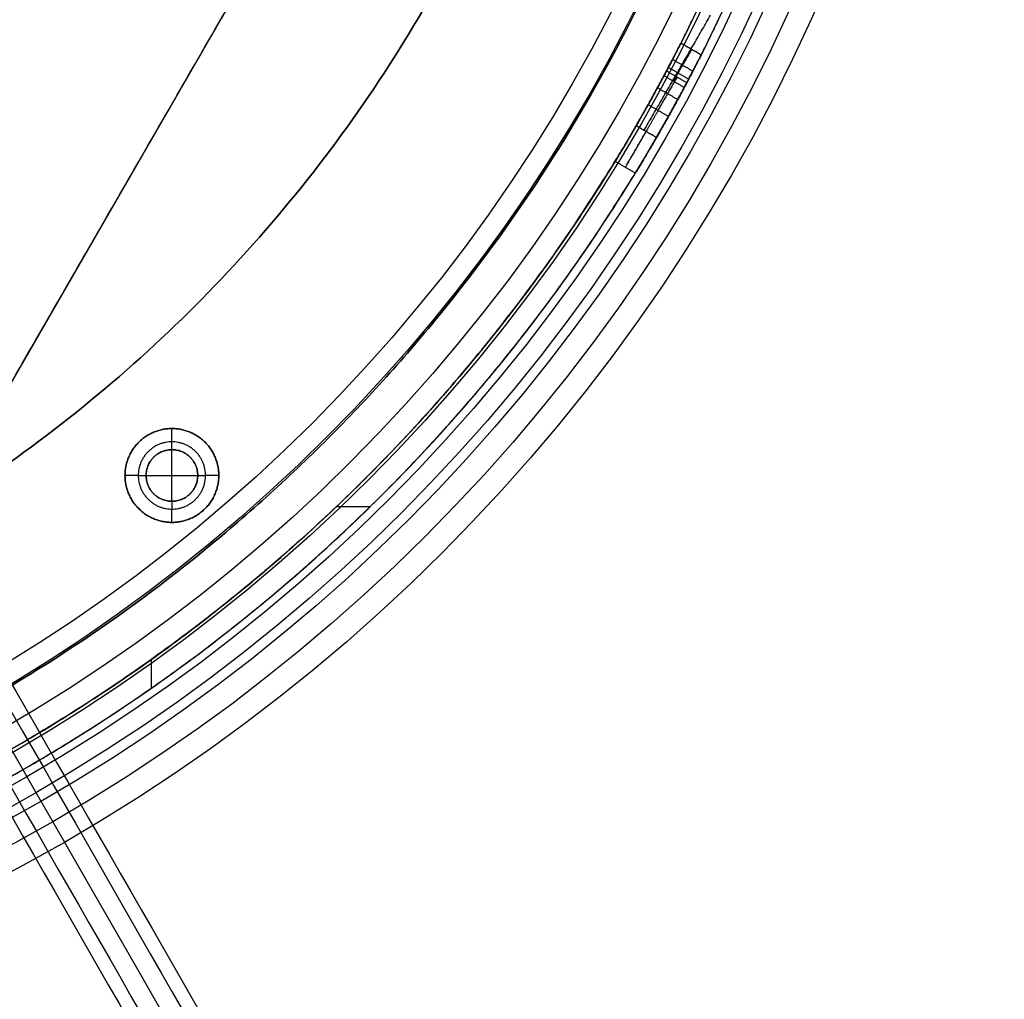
# Model space of a CAD drawing. Header units: millimetres. Extents: x -657 to 864, y -831 to 851.
# Tile 479 of 656: x 312 to 364, y -92 to -40. Entities that reach past the tile are written whole.
import ezdxf

# ---------------------------------------------------------------- set-up
doc = ezdxf.new("R2010")
doc.units = ezdxf.units.MM
doc.layers.add('Default', color=7, linetype='Continuous', true_color=0x000000)

# ---------------------------------------------------------------- blocks, each defined once
blk = doc.blocks.new('LED_DRIVER_CE')
at = {"layer": 'Default'}
blk.add_line((14, -22.5, 64.5), (14, -22.5, -52.5), dxfattribs=at)
for points in [[(0, 22.5, -52.5), (0, 22.5, 6), (0, 22.5, 64.5)], [(0, -22.5, 64.5), (0, -22.5, 6), (0, -22.5, -52.5)], [(28, -22.5, 39.5), (28, -22.5), (28, -22.5, -39.5)]]:
    blk.add_open_spline(points, degree=2, dxfattribs=at)

msp = doc.modelspace()

# ---------------------------------------------------------------- linework, layer by layer
at = {"layer": 'Default', "color": 18, "true_color": 0x000000}
for centre, radius in [((267.302, -0.985, 786.549), 95), ((267.302, -0.985, 786.679), 93.757), ((267.302, -0.985, 786.81), 92.514), ((267.302, -0.985, 757.914), 91.99), ((267.302, -0.985, 772.657), 91.026), ((267.302, -0.985, 758.504), 89.539), ((267.302, -0.985, 755.319), 88.205), ((267.302, -0.985, 751.107), 86.395), ((267.302, -0.985, 753.396), 85.337)]:
    msp.add_circle(centre, radius, dxfattribs=at)
at = {"layer": 'Default'}
for points, weights, knots in [([(176.696, -0.985, 781.549), (176.696, -91.592, 781.549), (267.302, -91.592, 781.549), (357.909, -91.592, 781.549), (357.909, -0.985, 781.549)], [1, 0.707106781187, 1, 0.707106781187, 1], [329.867229, 329.867229, 329.867229, 494.800843, 494.800843, 659.734457, 659.734457, 659.734457]), ([(356.674, -0.985, 781.549), (356.674, -90.357, 781.549), (267.302, -90.357, 781.549), (177.931, -90.357, 781.549), (177.931, -0.985, 781.549)], [1, 0.707106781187, 1, 0.707106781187, 1], [0, 0, 0, 170.431401, 170.431401, 340.862803, 340.862803, 340.862803]), ([(180.814, -0.985, 786.549), (180.814, -87.474, 786.549), (267.302, -87.474, 786.549), (353.791, -87.474, 786.549), (353.791, -0.985, 786.549)], [1, 0.707106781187, 1, 0.707106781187, 1], [0, 0, 0, 164.933614, 164.933614, 329.867229, 329.867229, 329.867229]), ([(353.791, -0.985, 785.049), (353.791, -87.474, 785.049), (267.302, -87.474, 785.049), (180.814, -87.474, 785.049), (180.814, -0.985, 785.049)], [1, 0.707106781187, 1, 0.707106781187, 1], [0, 0, 0, 164.933614, 164.933614, 329.867229, 329.867229, 329.867229]), ([(180.814, -0.985, 785.049), (180.814, -87.474, 785.049), (267.302, -87.474, 785.049), (353.791, -87.474, 785.049), (353.791, -0.985, 785.049)], [1, 0.707106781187, 1, 0.707106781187, 1], [329.867229, 329.867229, 329.867229, 494.800843, 494.800843, 659.734457, 659.734457, 659.734457]), ([(343.906, -0.985, 785.049), (343.906, -77.589, 785.049), (267.302, -77.589, 785.049), (190.698, -77.589, 785.049), (190.698, -0.985, 785.049)], [1, 0.707106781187, 1, 0.707106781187, 1], [-292.168117, -292.168117, -292.168117, -146.084058, -146.084058, 0, 0, 0]), ([(343.906, -0.985, 786.549), (343.906, -77.589, 786.549), (267.302, -77.589, 786.549), (190.698, -77.589, 786.549), (190.698, -0.985, 786.549)], [1, 0.707106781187, 1, 0.707106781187, 1], [0, 0, 0, 146.084058, 146.084058, 292.168117, 292.168117, 292.168117]), ([(190.698, -0.985, 785.799), (190.698, -77.589, 785.799), (267.302, -77.589, 785.799), (343.906, -77.589, 785.799), (343.906, -0.985, 785.799)], [1, 0.707106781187, 1, 0.707106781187, 1], [146.084058, 146.084058, 146.084058, 292.168117, 292.168117, 438.252175, 438.252175, 438.252175]), ([(345.858, -44.866, 769.899), (345.572, -45.361, 769.399), (345.22, -45.971, 769.399), (344.128, -47.861, 769.399), (344.128, -47.861, 772.049), (344.128, -47.861, 774.699), (345.22, -45.971, 774.699)], [0.859109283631, 0.882077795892, 1, 0.707106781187, 1, 0.707106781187, 1], [0.938376, 0.938376, 0.938376, 1.570796, 1.570796, 3.141593, 3.141593, 4.712389, 4.712389, 4.712389]), ([(317.778, -64.084, 785.049), (317.778, -61.613, 785.049), (320.249, -61.613, 785.049), (322.72, -61.613, 785.049), (322.72, -64.084, 785.049)], [1, 0.707106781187, 1, 0.707106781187, 1], [-9.424778, -9.424778, -9.424778, -4.712389, -4.712389, 0, 0, 0]), ([(322.72, -64.084, 778.549), (322.72, -61.613, 778.549), (320.249, -61.613, 778.549), (317.778, -61.613, 778.549), (317.778, -64.084, 778.549)], [1, 0.707106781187, 1, 0.707106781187, 1], [-9.424778, -9.424778, -9.424778, -4.712389, -4.712389, 0, 0, 0]), ([(317.778, -64.084, 781.799), (317.778, -61.613, 781.799), (320.249, -61.613, 781.799), (322.72, -61.613, 781.799), (322.72, -64.084, 781.799)], [1, 0.707106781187, 1, 0.707106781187, 1], [1.570796, 1.570796, 1.570796, 3.141593, 3.141593, 4.712389, 4.712389, 4.712389]), ([(322.02, -64.084, 778.549), (322.02, -62.313, 778.549), (320.249, -62.313, 778.549), (318.478, -62.313, 778.549), (318.478, -64.084, 778.549)], [1, 0.707106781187, 1, 0.707106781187, 1], [0, 0, 0, 3.377212, 3.377212, 6.754424, 6.754424, 6.754424]), ([(318.89, -64.084, 779.049), (318.89, -62.725, 779.049), (320.249, -62.725, 779.049), (321.608, -62.725, 779.049), (321.608, -64.084, 779.049)], [1, 0.707106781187, 1, 0.707106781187, 1], [0, 0, 0, 2.591814, 2.591814, 5.183628, 5.183628, 5.183628]), ([(321.608, -64.084, 785.049), (321.608, -62.725, 785.049), (320.249, -62.725, 785.049), (318.89, -62.725, 785.049), (318.89, -64.084, 785.049)], [1, 0.707106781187, 1, 0.707106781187, 1], [-5.183628, -5.183628, -5.183628, -2.591814, -2.591814, 0, 0, 0]), ([(318.89, -64.084, 782.049), (318.89, -62.725, 782.049), (320.249, -62.725, 782.049), (321.608, -62.725, 782.049), (321.608, -64.084, 782.049)], [1, 0.707106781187, 1, 0.707106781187, 1], [1.570796, 1.570796, 1.570796, 3.141593, 3.141593, 4.712389, 4.712389, 4.712389]), ([(322.72, -64.084, 785.049), (322.72, -66.555, 785.049), (320.249, -66.555, 785.049), (317.778, -66.555, 785.049), (317.778, -64.084, 785.049)], [1, 0.707106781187, 1, 0.707106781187, 1], [-9.424778, -9.424778, -9.424778, -4.712389, -4.712389, 0, 0, 0]), ([(317.778, -64.084, 778.549), (317.778, -66.555, 778.549), (320.249, -66.555, 778.549), (322.72, -66.555, 778.549), (322.72, -64.084, 778.549)], [1, 0.707106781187, 1, 0.707106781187, 1], [-9.424778, -9.424778, -9.424778, -4.712389, -4.712389, 0, 0, 0]), ([(322.72, -64.084, 781.799), (322.72, -66.555, 781.799), (320.249, -66.555, 781.799), (317.778, -66.555, 781.799), (317.778, -64.084, 781.799)], [1, 0.707106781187, 1, 0.707106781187, 1], [1.570796, 1.570796, 1.570796, 3.141593, 3.141593, 4.712389, 4.712389, 4.712389]), ([(318.478, -64.084, 778.549), (318.478, -65.855, 778.549), (320.249, -65.855, 778.549), (322.02, -65.855, 778.549), (322.02, -64.084, 778.549)], [1, 0.707106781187, 1, 0.707106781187, 1], [0, 0, 0, 3.377212, 3.377212, 6.754424, 6.754424, 6.754424]), ([(321.608, -64.084, 779.049), (321.608, -65.443, 779.049), (320.249, -65.443, 779.049), (318.89, -65.443, 779.049), (318.89, -64.084, 779.049)], [1, 0.707106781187, 1, 0.707106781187, 1], [0, 0, 0, 2.591814, 2.591814, 5.183628, 5.183628, 5.183628]), ([(318.89, -64.084, 785.049), (318.89, -65.443, 785.049), (320.249, -65.443, 785.049), (321.608, -65.443, 785.049), (321.608, -64.084, 785.049)], [1, 0.707106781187, 1, 0.707106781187, 1], [-5.183628, -5.183628, -5.183628, -2.591814, -2.591814, 0, 0, 0]), ([(321.608, -64.084, 782.049), (321.608, -65.443, 782.049), (320.249, -65.443, 782.049), (318.89, -65.443, 782.049), (318.89, -64.084, 782.049)], [1, 0.707106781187, 1, 0.707106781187, 1], [1.570796, 1.570796, 1.570796, 3.141593, 3.141593, 4.712389, 4.712389, 4.712389])]:
    msp.add_rational_spline(points, weights, degree=2, knots=knots, dxfattribs=at)
for points in [[(270.052, -3.748, 715.19), (270.052, -3.748, 708.957), (270.455, -4.451, 696.563), (272.383, -7.813, 678.556), (275.594, -13.412, 661.68), (279.962, -21.027, 646.17), (285.38, -30.474, 631.99), (294.006, -45.512, 614.524), (307.042, -68.234, 595.83), (325.05, -99.618, 578.192), (345.005, -134.387, 564.465), (366.146, -171.209, 554.278), (387.823, -208.952, 547.17), (409.527, -246.726, 542.711), (437.316, -295.063, 539.87), (464.01, -341.444, 540.955), (489.133, -385.021, 545.895), (506.167, -414.526, 551.041), (521.786, -441.532, 557.504), (535.928, -465.931, 565.064), (548.609, -487.748, 573.548), (559.836, -506.99, 582.849), (569.528, -523.51, 592.812), (577.587, -537.136, 603.302), (584.083, -547.994, 614.116), (589.168, -556.369, 625.077), (592.984, -562.519, 635.944), (595.721, -566.793, 646.526), (597.583, -569.555, 656.684), (598.758, -571.142, 666.322), (599.42, -571.87, 675.269), (599.701, -572.038, 682.168), (599.922, -572.07, 689.924), (600.107, -572.092, 697.124), (600.342, -572.11, 705.266), (600.542, -572.109, 710.319), (600.82, -572.087, 713.806), (601.107, -572.057, 716.076), (601.58, -572.002, 718.146), (602.485, -571.892, 719.945), (603.492, -571.806, 721.205), (604.319, -571.8, 721.915), (604.802, -571.864, 722.226), (604.987, -571.912, 722.32), (604.916, -571.929, 722.273), (604.558, -571.494, 722.22), (604.551, -571.112, 722.338), (604.561, -571.211, 722.319), (604.29, -571.784, 721.845), (603.747, -572.583, 720.704), (603.116, -573.393, 718.808), (602.684, -573.92, 716.598), (602.444, -574.218, 714.064), (602.29, -574.408, 711.014), (602.176, -574.549, 706.658), (602.096, -574.648, 700.626), (602.025, -574.736, 689.224), (601.995, -574.772, 668.322), (601.998, -574.768, 650.074), (601.998, -574.769, 638.614)], [(268.052, -5.748, 715.19), (268.052, -5.748, 708.989), (268.453, -6.448, 696.663), (270.37, -9.789, 678.767), (273.56, -15.353, 661.997), (277.901, -22.921, 646.581), (283.289, -32.316, 632.479), (291.873, -47.279, 615.099), (304.859, -69.916, 596.472), (322.82, -101.217, 578.879), (342.739, -135.921, 565.177), (363.85, -172.692, 555.004), (385.503, -210.394, 547.903), (407.188, -248.134, 543.449), (434.954, -296.43, 540.609), (461.625, -342.771, 541.694), (486.723, -386.304, 546.629), (503.739, -415.777, 551.77), (519.338, -442.75, 558.225), (533.46, -467.115, 565.774), (546.12, -488.894, 574.244), (557.323, -508.095, 583.525), (566.987, -524.568, 593.46), (575.014, -538.137, 603.908), (581.475, -548.94, 614.667), (586.528, -557.26, 625.558), (590.315, -563.365, 636.346), (593.031, -567.605, 646.844), (594.878, -570.346, 656.922), (596.045, -571.921, 666.489), (596.703, -572.645, 675.382), (596.983, -572.812, 682.249), (597.203, -572.844, 689.994), (597.388, -572.866, 697.191), (597.624, -572.884, 705.353), (597.825, -572.883, 710.45), (598.113, -572.86, 714.078), (598.42, -572.829, 716.523), (598.983, -572.764, 719.052), (600.185, -572.617, 721.462), (601.515, -572.503, 723.12), (602.619, -572.494, 724.072), (603.31, -572.585, 724.518), (603.617, -572.659, 724.679), (603.632, -572.744, 724.657), (603.217, -572.223, 724.6), (603.239, -571.927, 724.708), (603.193, -572.293, 724.555), (602.766, -573.163, 723.809), (602.033, -574.24, 722.254), (601.243, -575.254, 719.869), (600.729, -575.88, 717.21), (600.46, -576.215, 714.344), (600.301, -576.411, 711.167), (600.186, -576.553, 706.735), (600.105, -576.653, 700.665), (600.033, -576.741, 689.234), (600.004, -576.777, 668.323), (600.007, -576.774, 650.074), (600.007, -576.774, 638.614)], [(272.052, -5.748, 715.19), (272.052, -5.748, 709.075), (272.448, -6.438, 696.934), (274.333, -9.725, 679.333), (277.469, -15.194, 662.85), (281.738, -22.637, 647.687), (287.045, -31.889, 633.797), (295.515, -46.655, 616.644), (308.368, -69.06, 598.202), (326.202, -100.14, 580.729), (346.02, -134.669, 567.094), (367.052, -171.302, 556.958), (388.64, -208.892, 549.878), (410.27, -246.537, 545.435), (437.974, -294.724, 542.602), (464.579, -340.95, 543.684), (489.606, -384.362, 548.606), (506.569, -413.743, 553.731), (522.113, -440.62, 560.163), (536.176, -464.883, 567.681), (548.77, -486.551, 576.108), (559.9, -505.626, 585.329), (569.477, -521.951, 595.177), (577.402, -535.347, 605.494), (583.759, -545.974, 616.08), (588.71, -554.128, 626.756), (592.41, -560.092, 637.296), (595.059, -564.227, 647.537), (596.861, -566.901, 657.368), (598.002, -568.442, 666.721), (598.648, -569.153, 675.449), (598.924, -569.319, 682.225), (599.145, -569.35, 689.947), (599.33, -569.373, 697.155), (599.565, -569.391, 705.294), (599.765, -569.39, 710.352), (600.044, -569.367, 713.858), (600.334, -569.337, 716.153), (600.82, -569.281, 718.289), (601.775, -569.165, 720.199), (602.899, -569.068, 721.614), (603.922, -569.055, 722.51), (604.774, -569.151, 723.072), (605.384, -569.32, 723.394), (606.109, -569.613, 723.701), (607.015, -570.76, 723.82), (607.084, -571.846, 723.515), (606.868, -572.748, 723.029), (606.425, -573.595, 722.253), (605.799, -574.523, 720.915), (605.135, -575.371, 718.911), (604.697, -575.906, 716.661), (604.454, -576.208, 714.092), (604.299, -576.399, 711.03), (604.185, -576.54, 706.666), (604.105, -576.639, 700.63), (604.033, -576.727, 689.225), (604.004, -576.763, 668.322), (604.007, -576.76, 650.074), (604.007, -576.76, 638.614)], [(270.052, -7.748, 715.19), (270.052, -7.748, 709.107), (270.446, -8.434, 697.035), (272.319, -11.701, 679.544), (275.435, -17.135, 663.167), (279.677, -24.531, 648.098), (284.954, -33.731, 634.287), (293.382, -48.423, 617.218), (306.185, -70.742, 598.844), (323.972, -101.739, 581.416), (343.753, -136.204, 567.806), (364.756, -172.786, 557.684), (386.321, -210.335, 550.612), (407.931, -247.945, 546.172), (435.612, -296.094, 543.342), (462.193, -342.279, 544.423), (487.196, -385.647, 549.34), (504.14, -414.997, 554.459), (519.665, -441.841, 560.884), (533.708, -466.069, 568.391), (546.281, -487.7, 576.804), (557.387, -506.734, 586.005), (566.936, -523.011, 595.825), (574.828, -536.352, 606.1), (581.151, -546.923, 616.631), (586.07, -555.023, 627.238), (589.742, -560.942, 637.698), (592.369, -565.043, 647.855), (594.157, -567.695, 657.606), (595.289, -569.225, 666.888), (595.931, -569.931, 675.562), (596.206, -570.097, 682.306), (596.426, -570.128, 690.016), (596.611, -570.151, 697.222), (596.847, -570.168, 705.382), (597.048, -570.168, 710.483), (597.337, -570.144, 714.13), (597.647, -570.113, 716.6), (598.223, -570.046, 719.195), (599.475, -569.893, 721.716), (600.922, -569.769, 723.529), (602.223, -569.752, 724.668), (603.281, -569.875, 725.364), (604.013, -570.071, 725.753), (604.825, -570.432, 726.085), (605.675, -571.492, 726.2), (605.772, -572.665, 725.884), (605.5, -573.833, 725.264), (604.901, -574.978, 724.216), (604.085, -576.184, 722.466), (603.262, -577.235, 719.972), (602.742, -577.87, 717.273), (602.47, -578.209, 714.372), (602.31, -578.405, 711.182), (602.195, -578.548, 706.743), (602.114, -578.648, 700.669), (602.042, -578.736, 689.235), (602.013, -578.772, 668.323), (602.016, -578.768, 650.074), (602.016, -578.769, 638.614)]]:
    msp.add_open_spline(points, degree=3, knots=[0, 0, 0, 0, 18.477413, 36.684788, 54.308098, 71.725463, 89.253477, 107.134019, 144.54267, 184.513527, 226.857931, 270.926879, 314.966688, 358.754811, 401.971557, 482.076889, 518.795522, 553.180301, 585.137391, 614.047248, 640.429254, 664.620091, 686.02174, 704.660747, 720.904805, 735.19762, 747.938547, 759.252401, 769.610466, 779.311155, 788.182825, 796.172215, 799.801994, 811.38672, 817.793026, 824.263983, 826.621695, 828.530755, 831.43285, 833.761452, 835.725289, 837.320485, 837.965438, 838.494212, 838.913365, 839.264513, 839.638636, 840.100615, 841.412258, 843.281168, 845.732434, 848.845745, 850.95289, 853.962896, 858.234963, 864.157792, 872.117612, 892.495176, 926.871608, 926.871608, 926.871608, 926.871608], dxfattribs=at)
for points, degree in [([(270.052, -5.748, 715.19), (270.052, -5.748, 590), (435.1, -293.59, 510), (595.1, -570.719, 590), (598.714, -571.165, 703.961), (598.714, -571.165, 721.161), (607.378, -570.134, 725.711), (602.007, -576.769, 721.161), (602.007, -576.769, 704.761), (602.007, -576.769, 638.614)], 3), ([(345.117, -45.912, 774.699), (346.868, -42.88, 774.699), (348.618, -39.848, 774.699)], 2), ([(346.16, -43.042, 764.549), (346.464, -42.472, 765.332), (346.761, -41.899, 766.115), (347.053, -41.323, 766.899)], 3), ([(347.053, -41.323, 767.899), (347.053, -41.323, 768.115), (347.028, -41.371, 768.523), (346.921, -41.583, 769.092), (346.754, -41.91, 769.54), (346.534, -42.334, 769.834), (346.378, -42.631, 769.899), (346.295, -42.787, 769.899)], 3), ([(347.053, -41.323, 766.899), (347.053, -41.323, 767.399), (347.053, -41.323, 767.899)], 2), ([(348.125, -41.941, 767.899), (347.589, -41.632, 767.899), (347.053, -41.323, 767.899)], 2), ([(347.053, -41.323, 766.899), (347.589, -41.632, 766.899), (348.125, -41.941, 766.899)], 2), ([(348.125, -41.941, 767.399), (347.589, -41.632, 767.399), (347.053, -41.323, 767.399)], 2), ([(346.658, -43.33, 764.549), (347.142, -42.492, 765.724), (347.626, -41.653, 766.899)], 2), ([(347.23, -43.66, 764.549), (347.534, -43.09, 765.332), (347.832, -42.518, 766.115), (348.125, -41.941, 766.899)], 3), ([(348.125, -41.941, 767.899), (348.125, -41.941, 768.115), (348.1, -41.99, 768.523), (347.992, -42.202, 769.092), (347.825, -42.528, 769.54), (347.605, -42.952, 769.834), (347.448, -43.249, 769.899), (347.366, -43.405, 769.899)], 3), ([(347.589, -41.632, 766.899), (347.589, -41.632, 767.399), (347.589, -41.632, 767.899)], 2), ([(348.125, -41.941, 766.899), (348.125, -41.941, 767.399), (348.125, -41.941, 767.899)], 2), ([(347.682, -42.803, 765.724), (347.146, -42.494, 765.724), (346.611, -42.185, 765.724)], 2), ([(346.295, -42.787, 769.899), (346.83, -43.096, 769.899), (347.366, -43.405, 769.899)], 2), ([(347.462, -43.222, 774.699), (346.927, -42.913, 774.699), (346.392, -42.604, 774.699)], 2), ([(346.853, -43.109, 769.899), (346.348, -43.983, 769.899), (345.843, -44.857, 769.899)], 2), ([(347.23, -43.66, 764.549), (346.695, -43.351, 764.549), (346.16, -43.042, 764.549)], 2), ([(346.888, -44.295, 769.899), (346.353, -43.986, 769.899), (345.818, -43.677, 769.899)], 2), ([(345.33, -44.561, 769.899), (345.229, -44.743, 769.717), (345.013, -45.126, 769.458), (344.637, -45.782, 769.351), (344.269, -46.412, 769.556), (343.941, -46.963, 770.049), (343.693, -47.372, 770.797), (343.572, -47.571, 771.712), (343.59, -47.541, 772.615), (343.733, -47.306, 773.457), (343.991, -46.879, 774.15), (344.329, -46.31, 774.595), (344.572, -45.893, 774.699), (344.7, -45.671, 774.699)], 3), ([(345.33, -44.561, 769.899), (345.865, -44.87, 769.899), (346.4, -45.179, 769.899)], 2), ([(346.4, -45.179, 769.899), (346.299, -45.361, 769.717), (346.083, -45.744, 769.458), (345.707, -46.4, 769.351), (345.339, -47.03, 769.556), (345.011, -47.581, 770.049), (344.763, -47.99, 770.797), (344.642, -48.189, 771.712), (344.661, -48.158, 772.615), (344.804, -47.923, 773.457), (345.061, -47.497, 774.15), (345.399, -46.928, 774.595), (345.642, -46.511, 774.699), (345.77, -46.289, 774.699)], 3), ([(344.7, -45.671, 774.699), (345.235, -45.98, 774.699), (345.77, -46.289, 774.699)], 2), ([(345.77, -46.289, 769.399), (345.235, -45.98, 769.399), (344.7, -45.671, 769.399)], 2), ([(344.656, -48.166, 772.049), (344.121, -47.857, 772.049), (343.586, -47.548, 772.049)], 2), ([(320.249, -61.613, 785.049), (320.249, -61.613, 781.799), (320.249, -61.613, 778.549)], 2), ([(320.249, -62.313, 778.549), (320.249, -61.963, 778.549), (320.249, -61.613, 778.549)], 2), ([(320.249, -62.725, 779.049), (320.249, -62.519, 778.799), (320.249, -62.313, 778.549)], 2), ([(320.249, -65.443, 785.049), (320.249, -64.084, 785.049), (320.249, -62.725, 785.049)], 2), ([(320.249, -62.725, 785.049), (320.249, -62.725, 782.049), (320.249, -62.725, 779.049)], 2), ([(317.778, -64.084, 778.549), (317.778, -64.084, 781.799), (317.778, -64.084, 785.049)], 2), ([(318.478, -64.084, 778.549), (318.128, -64.084, 778.549), (317.778, -64.084, 778.549)], 2), ([(318.478, -64.084, 778.549), (318.684, -64.084, 778.799), (318.89, -64.084, 779.049)], 2), ([(318.89, -64.084, 785.049), (318.89, -64.084, 782.049), (318.89, -64.084, 779.049)], 2), ([(318.89, -64.084, 785.049), (320.249, -64.084, 785.049), (321.608, -64.084, 785.049)], 2), ([(321.608, -64.084, 779.049), (321.814, -64.084, 778.799), (322.02, -64.084, 778.549)], 2), ([(321.608, -64.084, 779.049), (321.608, -64.084, 782.049), (321.608, -64.084, 785.049)], 2), ([(322.72, -64.084, 778.549), (322.37, -64.084, 778.549), (322.02, -64.084, 778.549)], 2), ([(322.72, -64.084, 785.049), (322.72, -64.084, 781.799), (322.72, -64.084, 778.549)], 2), ([(320.249, -65.443, 779.049), (320.249, -65.649, 778.799), (320.249, -65.855, 778.549)], 2), ([(320.249, -65.443, 785.049), (320.249, -65.443, 782.049), (320.249, -65.443, 779.049)], 2), ([(328.923, -65.716, 764.549), (329.812, -65.716, 764.549), (330.702, -65.716, 764.549)], 2), ([(320.249, -66.555, 778.549), (320.249, -66.205, 778.549), (320.249, -65.855, 778.549)], 2), ([(320.249, -66.555, 785.049), (320.249, -66.555, 781.799), (320.249, -66.555, 778.549)], 2), ([(319.15, -73.78, 764.549), (319.15, -74.536, 764.549), (319.15, -75.292, 764.549)], 2)]:
    msp.add_open_spline(points, degree=degree, dxfattribs=at)
for points, weights in [([(344.7, -45.671, 774.699), (346.453, -42.635, 774.699), (347.963, -39.47, 774.699)], [1, 0.999231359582, 1]), ([(345.77, -46.289, 774.699), (347.523, -43.252, 774.699), (349.036, -40.09, 774.699)], [1, 0.999252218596, 1]), ([(346.798, -43.077, 769.899), (347.621, -41.651, 769.899), (347.621, -41.651, 767.899)], [1, 0.707106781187, 1]), ([(346.295, -42.787, 769.899), (345.823, -43.68, 769.899), (345.33, -44.561, 769.899)], [1, 0.999936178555, 1]), ([(346.16, -43.042, 764.549), (328.088, -76.926, 764.549), (291.069, -87.139, 764.549)], [1, 0.918771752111, 1]), ([(347.366, -43.405, 769.899), (346.893, -44.298, 769.899), (346.4, -45.179, 769.899)], [1, 0.999937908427, 1]), ([(291.174, -88.391, 764.549), (328.84, -78.104, 764.549), (347.23, -43.66, 764.549)], [1, 0.918357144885, 1]), ([(287.832, -87.967, 773.049), (324.238, -79.374, 773.049), (343.67, -47.41, 773.049)], [0.922447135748, 0.824414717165, 0.865877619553]), ([(287.937, -89.211, 773.049), (324.985, -80.546, 773.049), (344.74, -48.028, 773.049)], [0.922981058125, 0.824263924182, 0.865909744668])]:
    msp.add_rational_spline(points, weights, degree=2, dxfattribs=at)

# ---------------------------------------------------------------- block references
at = {"layer": 'Default', "extrusion": (-0.5, -0.866025, 0), "xscale": 0.8928571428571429, "yscale": 0.8895844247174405, "zscale": 0.7777777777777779, "rotation": 89.99999999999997}
msp.add_blockref('LED_DRIVER_CE', (279.599, 757.19, -135.798), dxfattribs=at)

doc.saveas('drawing.dxf')
